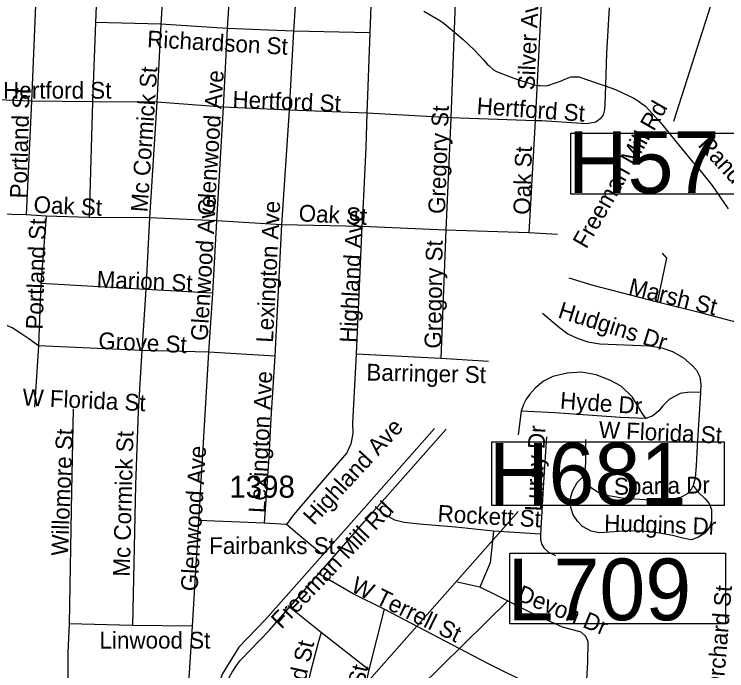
# Model space of a CAD drawing. Extents: x 1662474 to 1856135, y 779280 to 917889.
# Drawn here: x 1759146 to 1763187, y 837512 to 841234 of the extents above; entities that cross this region are included whole.
import ezdxf

# ---------------------------------------------------------------- set-up
doc = ezdxf.new("R2010")
doc.units = 0
for name, color, linetype in [('Exist Hydrographic Misc Water Feature', 7, 'Continuous'), ('Exist Road Non-System Structure Non-Sys NCDOT Number Label', 7, 'Continuous'), ('Exist Road Non-System Type 51', 7, 'Continuous'), ('Exist Road Non-System Type 51 Label', 7, 'Continuous'), ('Exist Road Secondary Structure Culvert Number Label', 7, 'Continuous'), ('Exist Road Secondary Type 51 Divided Attributed', 7, 'Continuous'), ('Exist Road Secondary Type 51 Label', 7, 'Continuous'), ('Exist Road Secondary Type 51 Number Label', 7, 'Continuous')]:
    doc.layers.add(name, color=color, linetype=linetype)

msp = doc.modelspace()

# ---------------------------------------------------------------- linework, layer by layer
at = {"layer": 'Exist Hydrographic Misc Water Feature'}
msp.add_lwpolyline([(1761469.6, 841250.5), (1761555.1, 841201.8), (1761571.1, 841191.7), (1761585, 841181.6), (1761668.5, 841110.9), (1761692.3, 841090.7), (1761754, 841032.1), (1761783.7, 841001.9), (1761805.4, 840977.7), (1761829.2, 840951.5), (1761839.1, 840941.5), (1761864.9, 840919.2), (1761880.9, 840909.1), (1761948.6, 840882.5), (1761964.6, 840876.4), (1762000.5, 840864), (1762096.2, 840833.2), (1762114.3, 840829.1), (1762128.2, 840829), (1762156.3, 840828.8), (1762172.3, 840830.7), (1762216.4, 840844.3), (1762244.5, 840854.1), (1762274.6, 840867.8), (1762302.7, 840879.6), (1762312.7, 840879.6), (1762332.8, 840879.4), (1762348.8, 840879.2), (1762540.4, 840813.6), (1762564.1, 840803.5), (1762600, 840787.1), (1762656, 840760.7), (1762683.9, 840742.5), (1762701.7, 840730.3), (1762725.5, 840712.1), (1762745.2, 840691.9), (1762808.8, 840621.4), (1762860.2, 840558.9), (1762900, 840510.6), (1762995, 840395.8), (1763020.8, 840367.6), (1763103.8, 840262.8), (1763194.9, 840130.1)], dxfattribs=at)
at = {"layer": 'Exist Road Non-System Structure Non-Sys NCDOT Number Label'}
msp.add_line((1763662.2, 843057.4), (1762884.7, 840626.6), dxfattribs=at)
for points in [[(1762302.6, 840560.4), (1763314.6, 840560.4), (1763314.6, 840214), (1762302.6, 840214)], [(1761854.8, 838808.8), (1763171.8, 838808.8), (1763171.8, 838447.6), (1761854.8, 838447.6)]]:
    msp.add_lwpolyline(points, close=True, dxfattribs=at)
msp.add_lwpolyline([(1758447.6, 834690.9), (1760369.7, 836564.9), (1762003.5, 838414.9)], dxfattribs=at)
at = {"layer": 'Exist Road Non-System Type 51'}
for p, q in [((1760408.8, 842049.9), (1760353.6, 841153.2)), ((1759637.9, 841917.2), (1759607.2, 841187.6)), ((1759271.2, 841383.7), (1759244.2, 840740.1)), ((1761647.1, 841298.1), (1761622.1, 840645.9)), ((1762134.1, 841289.4), (1762100.1, 840630.2)), ((1759607.2, 841187.6), (1759589.9, 840736.7)), ((1759977.4, 841178.4), (1759607.2, 841187.6)), ((1759977.4, 841178.4), (1759955, 840735.4)), ((1760353.6, 841153.2), (1759977.4, 841178.4)), ((1760353.6, 841153.2), (1760330.9, 840707.6)), ((1760729.5, 841136.9), (1760353.6, 841153.2)), ((1761163.6, 841128), (1760729.5, 841136.9)), ((1761163.6, 841128), (1761146, 840672.7)), ((1759244.2, 840740.1), (1758893.6, 840754.2)), ((1759244.2, 840740.1), (1759214.9, 840096.6)), ((1759589.9, 840736.7), (1759244.2, 840740.1)), ((1759589.9, 840736.7), (1759570.8, 840082.1)), ((1759955, 840735.4), (1759589.9, 840736.7)), ((1759955, 840735.4), (1759914, 840079.2)), ((1760330.9, 840707.6), (1759955, 840735.4)), ((1760330.9, 840707.6), (1760293, 840061.7)), ((1760705.6, 840689.2), (1760330.9, 840707.6)), ((1760705.6, 840689.2), (1760662.9, 840040.4)), ((1761146, 840672.7), (1760705.6, 840689.2)), ((1761622.1, 840645.9), (1761146, 840672.7)), ((1761622.1, 840645.9), (1761593.5, 840009.4)), ((1762100.1, 840630.2), (1761622.1, 840645.9)), ((1759214.9, 840096.6), (1758866, 840105.8)), ((1759327.6, 840088.4), (1759214.9, 840096.6)), ((1759327.6, 840088.4), (1759297, 839707.1)), ((1759570.8, 840082.1), (1759327.6, 840088.4)), ((1759914, 840079.2), (1759570.8, 840082.1)), ((1759914, 840079.2), (1759891.8, 839672.7)), ((1760293, 840061.7), (1759914, 840079.2)), ((1760293, 840061.7), (1760269.9, 839652.5)), ((1760662.9, 840040.4), (1760293, 840061.7)), ((1760662.9, 840040.4), (1760624, 839295.2)), ((1761118.2, 840029.6), (1760662.9, 840040.4)), ((1761118.2, 840029.6), (1761085.9, 839306.2)), ((1761593.5, 840009.4), (1761118.2, 840029.6)), ((1761593.5, 840009.4), (1761566, 839282.7)), ((1762063.9, 839993.9), (1761593.5, 840009.4)), ((1762226.9, 839985.5), (1762063.9, 839993.9)), ((1759297, 839707.1), (1759283.4, 839354.1)), ((1759891.8, 839672.7), (1759297, 839707.1)), ((1759891.8, 839672.7), (1759869.9, 839326.5)), ((1760269.9, 839652.5), (1759891.8, 839672.7)), ((1760269.9, 839652.5), (1760248.4, 839317.6)), ((1759283.4, 839354.1), (1759261.4, 839005.2)), ((1759869.9, 839326.5), (1759283.4, 839354.1)), ((1759869.9, 839326.5), (1759849.8, 838983.8)), ((1760248.4, 839317.6), (1759869.9, 839326.5)), ((1760248.4, 839317.6), (1760227.4, 838964.6)), ((1760624, 839295.2), (1760248.4, 839317.6)), ((1760624, 839295.2), (1760601.6, 838944.4)), ((1761085.9, 839306.2), (1761064.6, 838916.2)), ((1761566, 839282.7), (1761085.9, 839306.2)), ((1761835.8, 839264.6), (1761566, 839282.7)), ((1763037.4, 839089.2), (1763019.5, 838785.6)), ((1762021.4, 838983.8), (1762004.2, 838849.9)), ((1760227.4, 838964.6), (1760191.5, 838363.5)), ((1760191.5, 838363.5), (1760155.2, 837764.1)), ((1760564.4, 838347.8), (1760191.5, 838363.5)), ((1760690.4, 838340.7), (1760564.4, 838347.8)), ((1762131.4, 838285.4), (1761863.9, 838303.7)), ((1761786.4, 837985.6), (1761658.1, 838014.7)), ((1760887, 837728.1), (1760698.2, 837878.8)), ((1761244.5, 837860.4), (1761156.9, 837516.9)), ((1759816.9, 837768.2), (1759458.6, 837778)), ((1760155.2, 837764.1), (1759816.9, 837768.2)), ((1761156.9, 837516.9), (1760887, 837728.1))]:
    msp.add_line(p, q, dxfattribs=at)
for points in [[(1760032.4, 842073.2), (1760000.1, 841538.8), (1759977.4, 841178.4)], [(1760784.4, 842025.7), (1760756, 841540.1), (1760729.5, 841136.9)], [(1761199.9, 841976.9), (1761184.6, 841664.8), (1761179.1, 841539.1), (1761163.6, 841128)], [(1762519.5, 841270.2), (1762505.4, 841012.9), (1762497.8, 840773.2), (1762496.1, 840725.9), (1762494.4, 840693.2), (1762486.6, 840663.8), (1762469.4, 840641.2), (1762443.9, 840622.5), (1762393.2, 840612.2), (1762139.4, 840629.4), (1762100.1, 840630.2)], [(1760729.5, 841136.9), (1760715.6, 840867.2), (1760705.6, 840689.2)], [(1761146, 840672.7), (1761140.2, 840478.7), (1761122.4, 840086.1), (1761118.2, 840029.6)], [(1762100.1, 840630.2), (1762068.9, 840060.6), (1762063.9, 839993.9)], [(1762794.6, 839600.8), (1762847.6, 839851.4), (1762822.6, 839879.5)], [(1762794.6, 839600.8), (1762430.2, 839695), (1762294.4, 839737.8)], [(1763339.6, 839462.4), (1763046.2, 839538.6), (1762794.6, 839600.8)], [(1762142.6, 839538.9), (1762238.1, 839457.8), (1762286.4, 839422), (1762338.4, 839396.4), (1762399, 839375.9), (1762466.5, 839365.1), (1762749.6, 839353.5), (1762818.1, 839343.2), (1762878.9, 839322), (1762941.9, 839286.1), (1762991.4, 839242.5), (1763016.1, 839215.2), (1763035.2, 839178.5), (1763040.5, 839135.4), (1763037.4, 839089.2)], [(1759283.4, 839354.1), (1759228.5, 839393.9), (1759184.4, 839424.1), (1759134, 839456.2), (1759084.9, 839476.4), (1758986.8, 839484.8), (1758845.4, 839492.9)], [(1762727.9, 838942.5), (1762703.5, 838977.9), (1762652.9, 839062.4), (1762587.8, 839124.2), (1762524.8, 839159.4), (1762447.4, 839189.8), (1762363.1, 839203.9), (1762282, 839198.4), (1762201.1, 839179.2), (1762147.1, 839153.5), (1762101.4, 839114.2), (1762069.6, 839079.2), (1762049.4, 839051.2), (1762034.5, 839022), (1762021.4, 838983.8)], [(1763037.4, 839089.2), (1762977.8, 839090.2), (1762922.6, 839082.9), (1762862, 839051.2), (1762825, 839012.9), (1762801.4, 838985.9), (1762767.5, 838957.8), (1762727.9, 838942.5)], [(1759481, 838997.1), (1759470.5, 838529.4), (1759458.6, 837778)], [(1759849.8, 838983.8), (1759833.8, 838565.6), (1759816.9, 837768.2)], [(1762727.9, 838942.5), (1762585.4, 838946.7), (1762212.4, 838973.5), (1762021.4, 838983.8)], [(1760601.6, 838944.4), (1760591.1, 838722.4), (1760564.4, 838347.8)], [(1761064.6, 838916.2), (1761065.8, 838857.5), (1761055.8, 838798.9), (1761033.1, 838746.4), (1760862.1, 838549.9), (1760730.9, 838394.8), (1760690.4, 838340.7)], [(1762164.1, 838837.2), (1762147.9, 838581.6), (1762131.4, 838285.4)], [(1762382, 838622.6), (1762388.9, 838691.4), (1762388.9, 838821.8)], [(1763019.5, 838785.6), (1763012.9, 838675.9), (1763008.1, 838603.7), (1762997.6, 838561.2)], [(1762997.6, 838561.2), (1763025.8, 838523.9), (1763062, 838487.9), (1763088, 838459.6), (1763101.4, 838426), (1763101.4, 838392.1), (1763100.4, 838355.4), (1763089.1, 838324.9), (1763062, 838292.4), (1763027.4, 838269.9), (1762988, 838254.1), (1762946.2, 838261.9), (1762880.4, 838279), (1762805.9, 838292.4), (1762709.2, 838302.6), (1762624.8, 838304.8), (1762521.4, 838297.9), (1762463.1, 838293.2), (1762419.2, 838303.9), (1762369.6, 838329.4), (1762341.2, 838359.9), (1762316.9, 838395.5), (1762303.5, 838437.2), (1762301.4, 838490.6), (1762312.4, 838530.7), (1762339.4, 838579), (1762382, 838622.6)], [(1762997.6, 838561.2), (1762984.6, 838539.7), (1762959.9, 838512.9), (1762924.8, 838493.7), (1762869.9, 838482.7), (1762754.9, 838477.9), (1762604.5, 838487.9), (1762516.9, 838502.6), (1762453.9, 838523.9), (1762419.2, 838548.6), (1762397.4, 838578.8), (1762382, 838622.6)], [(1761863.9, 838303.7), (1761648.1, 838326), (1761444.8, 838343.1), (1761357.1, 838352.8), (1761305.4, 838365.4), (1761236.6, 838402.6), (1761194.1, 838440.7)], [(1760889.4, 838174.2), (1760778.1, 838267.8), (1760690.4, 838340.7)], [(1761863.9, 838303.7), (1761846, 838123.6), (1761786.4, 837985.6)], [(1762131.4, 838285.4), (1762130.2, 838256.2), (1762135.8, 838230.4), (1762149.4, 838208.2), (1762176.5, 838184.5), (1762216.1, 838165.4)], [(1761244.5, 837860.4), (1761068.1, 837948.6), (1760866.8, 838065.4)], [(1762389.9, 837390.6), (1762398.5, 837561.9), (1762401.1, 837676.4), (1762388.9, 837706.6), (1762361.8, 837730.4), (1762320.6, 837741.8), (1762256.2, 837759.4), (1762078.6, 837840.7), (1761884.1, 837938.4), (1761786.4, 837985.6)], [(1762389.9, 837390.6), (1762185.6, 837400), (1762127.9, 837407.7), (1762084.1, 837428.1), (1761829, 837553.9), (1761244.5, 837860.4)], [(1759458.6, 837778), (1759449.5, 837614.4), (1759447.4, 836999.2), (1759457.6, 836501.6), (1759469.9, 836148.1)], [(1760155.2, 837764.1), (1760130.9, 837383.2), (1760127.1, 837265.4), (1760132.6, 837201.1), (1760156.6, 837171.9), (1760216.1, 837130.2)], [(1760887, 837728.1), (1760868.1, 837664.1), (1760827.4, 837506.4), (1760765.8, 837227.1), (1760711.6, 836983.8)], [(1761156.9, 837516.9), (1761084.6, 837184), (1761017.4, 836876.2)]]:
    msp.add_lwpolyline(points, dxfattribs=at)
at = {"layer": 'Exist Road Secondary Structure Culvert Number Label'}
msp.add_line((1758322, 834352.3), (1761948.2, 837910.2), dxfattribs=at)
msp.add_lwpolyline([(1761957.3, 838178.1), (1763180, 838178.1), (1763180, 837777.9), (1761957.3, 837777.9)], close=True, dxfattribs=at)
at = {"layer": 'Exist Road Secondary Type 51 Divided Attributed'}
for points in [[(1761530.6, 838885.3), (1761072, 838367.7), (1760571.4, 837802), (1760419.9, 837644.9), (1760326, 837492.3), (1760268.3, 837316.5), (1760229.9, 837162.7), (1760209.6, 837060.7), (1760175, 836908.6), (1760150.1, 836821.8), (1760126.1, 836765.5), (1760063.6, 836658.5), (1760021.9, 836596.4), (1759942.2, 836511.5), (1759816.3, 836413.5), (1758567.2, 835443.3), (1758376, 835261.8), (1758287.9, 835111.4), (1758258.2, 835027.4), (1758173.1, 834640.7)], [(1758253.2, 834630.6), (1758329.6, 834965), (1758410.7, 835141.9), (1758555.1, 835324.3), (1759013, 835729.9), (1759899.8, 836416.8), (1760030.8, 836538.8), (1760100.3, 836627.6), (1760167.1, 836745.8), (1760202.5, 836843.1), (1760265.6, 837080.3), (1760301.3, 837261.6), (1760350.2, 837439), (1760367, 837477), (1760382.3, 837504.1), (1760406.2, 837542), (1760429.9, 837570.8), (1760593.4, 837741.8), (1761133.2, 838357.1), (1761595.3, 838881.2)]]:
    msp.add_lwpolyline(points, dxfattribs=at)

# ---------------------------------------------------------------- texts
at = {"layer": 'Exist Road Non-System Structure Non-Sys NCDOT Number Label'}
for s, p in [('H57', (1762286.5, 840220.1)), ('H681', (1761838.7, 838453.7))]:
    msp.add_text(s, height=350, dxfattribs=at).set_placement(p)
at = {"layer": 'Exist Road Non-System Type 51 Label'}
for s, rotation, p in [('Silver Ave', 87.2955, (1762096.4, 840801.2)), ('Richardson St', 356.8937, (1759898.4, 841047)), ('Mc Cormick St', 86.0298, (1759901.6, 840109.4)), ('Glenwood Ave', 86.2917, (1760281.7, 840089.2)), ('Portland St', 88.4645, (1759216.9, 840188.5)), ('Hertford St', 357.7081, (1760382.7, 840704.6)), ('Hertford St', 355.912, (1761766.6, 840668.3)), ('Freeman Mill Rd', 60.1673, (1762390.7, 839898.9)), ('Gregory St', 87.9275, (1761589.1, 840100.2)), ('Randleman Rd', 312.3702, (1763019.3, 840489.5)), ('Oak St', 88.3276, (1762071.8, 840095.7)), ('Oak St', 357.4315, (1759254.4, 840108.4)), ('Glenwood Ave', 86.5741, (1760242.5, 839379.6)), ('Lexington Ave', 87.0415, (1760613.6, 839369.9)), ('Oak St', 356.9505, (1760757.6, 840060.3)), ('Highland Ave', 86.969, (1761086.1, 839369.3)), ('Portland St', 88.1732, (1759307.6, 839444.9)), ('Gregory St', 89.2374, (1761568.2, 839337.6)), ('Marion St', 357.6094, (1759612.5, 839684.2)), ('Marsh St', 346.2243, (1762624.7, 839647.1)), ('Hudgins Dr', 342.5962, (1762224.5, 839515.2)), ('Grove St', 357.2329, (1759621.7, 839336.7)), ('Barringer St', 358.712, (1761142.9, 839157.4)), ('Lexington Ave', 87.1267, (1760570.2, 838404.4)), ('W Florida St', 357.289, (1759191.5, 839015.9)), ('Hyde Dr', 356.0252, (1762239.5, 838997.8)), ('Highland Ave', 47.3076, (1760846.2, 838331.6)), ('W Florida St', 357.289, (1762459.6, 838832.1)), ('Luray Dr', 87.1919, (1762136.6, 838413.9)), ('Willomore St', 87.7461, (1759451, 838161.5)), ('Mc Cormick St', 88.49, (1759801.3, 838044.1)), ('Glenwood Ave', 86.5741, (1760185.5, 837960.1)), ('Sparta Dr', 0.9231, (1762548.3, 838509.2)), ('Rockett St', 356.7659, (1761545.5, 838357.3)), ('Hudgins Dr', 358.2011, (1762491, 838302.2)), ('W Terrell St', 333.9833, (1761049.2, 837963.9)), ('Devon Dr', 337.8839, (1761991.2, 837912.6)), ('Orchard St', 85.3169, (1763166.5, 837379.1)), ('Todd St', 77.3556, (1760751.1, 837236.5)), ('Kersey St', 77.4567, (1761036.5, 836996.4))]:
    msp.add_text(s, height=95, rotation=rotation, dxfattribs=at).set_placement(p)
for s, p in [('Hertford St', (1759083.4, 840755.3)), ('Fairbanks St', (1760251.9, 838173.4)), ('Linwood St', (1759630.1, 837637.3))]:
    msp.add_text(s, height=95, dxfattribs=at).set_placement(p)
at = {"layer": 'Exist Road Secondary Structure Culvert Number Label'}
msp.add_text('L709', height=350, dxfattribs=at).set_placement((1761944.3, 837797.7))
at = {"layer": 'Exist Road Secondary Type 51 Label'}
msp.add_text('Freeman Mill Rd', height=95, rotation=46.3492, dxfattribs=at).set_placement((1760661.8, 837743.9))
at = {"layer": 'Exist Road Secondary Type 51 Number Label'}
msp.add_text('1398', height=125, dxfattribs=at).set_placement((1760366.2, 838492.6))

doc.saveas('drawing.dxf')
